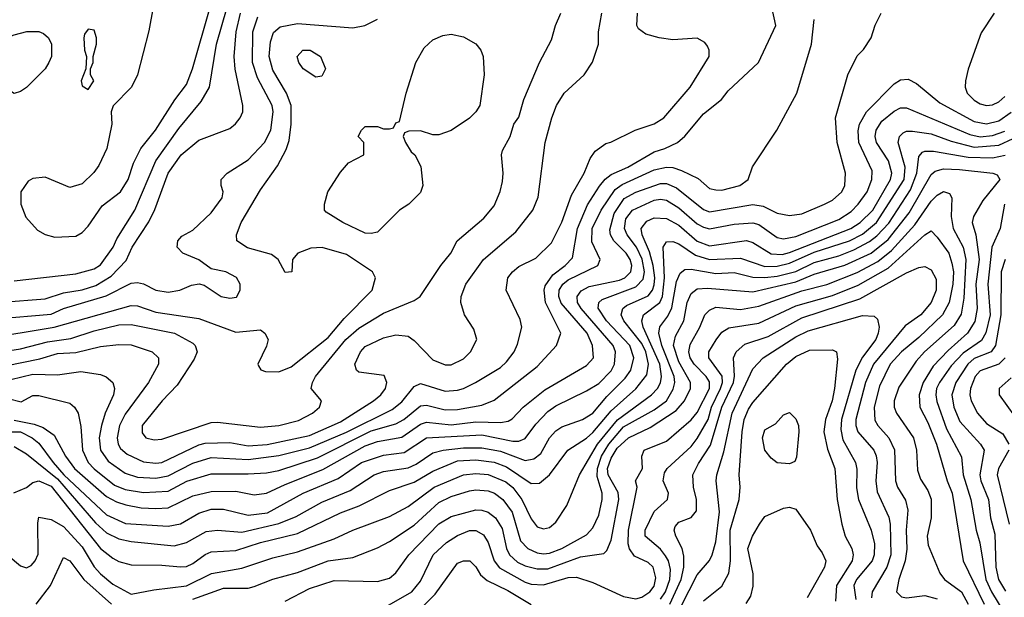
# Model space of a CAD drawing. Header units: inches. Extents: x 1793389 to 1900389, y 320802 to 470796.
# Tile 262 of 656: x 1824027 to 1827228, y 410172 to 412049. Entities that reach past the tile are written whole.
import ezdxf

# ---------------------------------------------------------------- set-up
doc = ezdxf.new("R2010")
doc.units = ezdxf.units.IN
doc.header["$MEASUREMENT"] = 0
doc.layers.add('B8421', color=7, linetype='Continuous')

msp = doc.modelspace()

# ---------------------------------------------------------------- linework, layer by layer
at = {"layer": 'B8421', "color": 2}
for points, elevation in [([(1823890, 410854), (1824070, 410896.9), (1824150, 410894.4), (1824225.8, 410905.8), (1824290, 410895.5), (1824308.3, 410888.3), (1824330.4, 410870.4), (1824335.5, 410850), (1824332.4, 410830), (1824304.9, 410770), (1824293.1, 410730), (1824286, 410690), (1824290.3, 410650), (1824314.8, 410614.8), (1824370, 410575.3), (1824410, 410562.7), (1824470, 410558.6), (1824510, 410566.5), (1824590, 410607.7), (1824650, 410626.5), (1824770, 410619.7), (1824870, 410632.3), (1824970, 410657.2), (1825090, 410708.5), (1825238.3, 410781.7), (1825270, 410806.7), (1825310, 410857.1), (1825330, 410866.4), (1825410, 410842), (1825450, 410845.3), (1825470, 410850.4), (1825509.2, 410870), (1825590, 410919.1), (1825610, 410937.3), (1825634.5, 410970), (1825645.4, 410994.6), (1825659.3, 411050), (1825654.2, 411074.2), (1825609.2, 411170), (1825614, 411210), (1825629.2, 411230), (1825650, 411246.8), (1825705.4, 411274.6), (1825755.9, 411324.1), (1825790, 411391), (1825821.1, 411478.9), (1825862.7, 411550), (1825881.6, 411598.4), (1825898, 411622), (1825932.7, 411647.3), (1825949.1, 411650.9), (1826028, 411690), (1826090, 411710.7), (1826121.2, 411730), (1826207, 411830), (1826269, 411930), (1826268.7, 411950), (1826263.1, 411963.1), (1826254.6, 411974.6), (1826230, 411988.7), (1826150, 411983.7), (1826106, 411990), (1826062.5, 412002.5), (1826039.3, 412019.3), (1826033.2, 412030), (1826036, 412070)], 350), ([(1823910, 410960.8), (1824030, 410979.1), (1824117.4, 411002.6), (1824193.5, 411013.5), (1824270, 411038.3), (1824350, 411057.4), (1824390, 411058.7), (1824530.2, 411030.2), (1824590, 410997.3), (1824597.3, 410990), (1824604, 410970), (1824594.6, 410945.4), (1824539.2, 410860.8), (1824490.6, 410810), (1824425.5, 410730), (1824426, 410706), (1824438, 410690), (1824464.1, 410684.1), (1824490, 410686), (1824650, 410739.5), (1824670, 410741.3), (1824810, 410724.9), (1824869.5, 410730.5), (1824933.9, 410746.1), (1824979, 410770), (1825002, 410790), (1825008, 410810), (1824975.3, 410850), (1824979, 410870), (1824989.3, 410890), (1825088, 411010), (1825130, 411047), (1825210, 411095.8), (1825310, 411136.3), (1825329.2, 411150), (1825396, 411250), (1825429, 411290), (1825449.4, 411330.6), (1825535.9, 411404.1), (1825570, 411444.7), (1825589.3, 411490.7), (1825596.5, 411523.5), (1825599, 411550), (1825593.2, 411610), (1825596.5, 411623.5), (1825621.2, 411670), (1825634, 411710), (1825650, 411732), (1825666, 411790), (1825717.2, 411910), (1825756.6, 411983.4), (1825769.4, 412030), (1825786.6, 412070)], 358), ([(1823926.7, 410913.3), (1824092.8, 410947.2), (1824150, 410964.6), (1824210, 410967.4), (1824290, 410987), (1824350, 410994), (1824390, 410992.2), (1824458, 410970), (1824478.8, 410950), (1824479.1, 410930), (1824446.4, 410870), (1824370, 410766.6), (1824351.8, 410730), (1824344.2, 410690), (1824347, 410670), (1824355.2, 410655.2), (1824376.7, 410636.7), (1824430, 410612), (1824470, 410607.4), (1824490, 410610.3), (1824610, 410667.6), (1824630, 410672.9), (1824710, 410674.6), (1824770, 410664.4), (1824831.7, 410668.3), (1824970, 410697.3), (1825070, 410741.7), (1825177.2, 410810), (1825201.2, 410830), (1825216, 410850), (1825221.2, 410870), (1825212.5, 410892.5), (1825130, 410904), (1825122, 410910), (1825117.2, 410930), (1825135.1, 410970), (1825150, 410987.3), (1825210, 411015.5), (1825250, 411024.9), (1825290, 411020.7), (1825310, 411006.8), (1825370, 410944), (1825410, 410927.3), (1825430, 410927.7), (1825470, 410947.3), (1825493.2, 410970), (1825513.2, 411010), (1825503.2, 411043.2), (1825473.2, 411090), (1825461.2, 411130), (1825462.7, 411150), (1825478, 411190), (1825535.1, 411270), (1825640.5, 411359.5), (1825695.1, 411430), (1825712.5, 411472.5), (1825736, 411650), (1825757.2, 411730), (1825772.7, 411770), (1825797.2, 411810), (1825862, 411870), (1825889.1, 411910.9), (1825909, 411970), (1825909.3, 412010), (1825919.3, 412070)], 354), ([(1823970, 411131.6), (1824110, 411141.7), (1824170, 411161.5), (1824230, 411171.4), (1824274.6, 411185.4), (1824324.4, 411215.6), (1824373.2, 411266.8), (1824393, 411310), (1824447.3, 411392.7), (1824467.2, 411432.8), (1824509.7, 411550), (1824552, 411610), (1824610, 411658), (1824710, 411696), (1824729.3, 411710.7), (1824744, 411730), (1824753.2, 411750), (1824753.2, 411770), (1824728.1, 411888.1), (1824724.7, 411930), (1824731.1, 412010), (1824745.1, 412070)], 370), ([(1823990, 410817.6), (1824032.5, 410807.5), (1824070, 410827.3), (1824090, 410828.2), (1824190, 410802.8), (1824206, 410790), (1824217.3, 410770), (1824226.6, 410726.6), (1824231.7, 410650), (1824250.4, 410610), (1824269.4, 410589.4), (1824336.1, 410536.1), (1824370, 410522.4), (1824430, 410512.6), (1824510, 410517.3), (1824570.7, 410549.3), (1824650, 410573.1), (1824770, 410572.7), (1824830, 410576.5), (1824870, 410584), (1824995, 410625), (1825170, 410712.9), (1825250, 410735.6), (1825275.6, 410750), (1825330, 410793.7), (1825350, 410796.5), (1825410, 410780.9), (1825450, 410781.7), (1825530, 410795.8), (1825570, 410812.7), (1825710, 410922), (1825772.7, 410990), (1825786, 411030), (1825736.9, 411130), (1825732.4, 411170), (1825735.8, 411184.2), (1825760.2, 411219.8), (1825800.7, 411250), (1825824.6, 411275.4), (1825840.4, 411370), (1825872.7, 411447.3), (1825912.4, 411507.6), (1825930, 411530.4), (1825950, 411545.7), (1826003.7, 411570), (1826090, 411619.5), (1826124, 411630), (1826165.2, 411650), (1826190, 411670.8), (1826250, 411742.8), (1826309, 411790), (1826330, 411818), (1826428.7, 411910), (1826485.2, 412030), (1826472.3, 412090)], 346), ([(1823990, 410709.3), (1824030, 410709.1), (1824068.4, 410690), (1824090, 410673.1), (1824135.8, 410610), (1824171.3, 410570), (1824310, 410439.6), (1824371.5, 410411.5), (1824510, 410402.6), (1824549.7, 410410.3), (1824610, 410445.3), (1824650, 410458), (1824690, 410458.7), (1824770, 410438.9), (1824833.2, 410446.8), (1824949.4, 410510), (1825062.2, 410557.8), (1825138, 410610), (1825210, 410634), (1825277.4, 410642.6), (1825350, 410690.3), (1825530, 410699.7), (1825630, 410678.9), (1825650, 410679.5), (1825670, 410688.2), (1825705.6, 410734.4), (1825744.7, 410775.3), (1825770, 410794), (1825870, 410842.4), (1825910, 410867), (1825950, 410908.2), (1825960.5, 410930), (1825964, 410970), (1825956.9, 410990), (1825852.3, 411110), (1825841.1, 411130), (1825839.6, 411150), (1825852.3, 411167.7), (1825878.4, 411181.6), (1825976.9, 411203.1), (1825994, 411210), (1826014, 411230), (1826017.3, 411250), (1826012.1, 411270), (1825998.9, 411290), (1825958.7, 411330), (1825948, 411350), (1825945.9, 411365.9), (1825960.2, 411419.8), (1825992.3, 411467.7), (1826030, 411489.1), (1826110, 411516.5), (1826130, 411516.9), (1826162.6, 411502.6), (1826250, 411431.8), (1826270, 411424.9), (1826410, 411448.9), (1826443.6, 411443.6), (1826490, 411420.4), (1826530, 411412.7), (1826570, 411418.4), (1826644, 411450), (1826670, 411463), (1826699.5, 411490), (1826709.4, 411510), (1826712, 411550), (1826684.5, 411650), (1826679.3, 411730), (1826719, 411870), (1826750, 411932), (1826770, 411952), (1826795.3, 411990), (1826808.4, 412031.6), (1826828, 412070)], 338), ([(1824010, 411200.4), (1824210, 411223.1), (1824270, 411239.5), (1824290, 411252.7), (1824331.5, 411310), (1824343.3, 411336.7), (1824401.3, 411430), (1824470, 411590.5), (1824544.9, 411695.1), (1824617.1, 411782.9), (1824644.5, 411830), (1824667.3, 411970), (1824701.7, 412090)], 374), ([(1824461.3, 412090), (1824446.9, 412013.1), (1824410.7, 411870), (1824390.6, 411829.4), (1824331.1, 411768.9), (1824324.7, 411750), (1824326.8, 411710), (1824311, 411630), (1824284.5, 411575.5), (1824267.9, 411552.1), (1824230, 411515.3), (1824190, 411504), (1824110, 411537.2), (1824070, 411533.2), (1824055.3, 411524.7), (1824031.3, 411490), (1824031.3, 411450), (1824047.1, 411407.1), (1824085.4, 411365.4), (1824110, 411351.3), (1824142, 411342), (1824210, 411346), (1824230, 411358), (1824250, 411378), (1824295.5, 411444.5), (1824355.1, 411490), (1824379.5, 411530), (1824397.2, 411582.8), (1824420.9, 411630), (1824469.3, 411690), (1824531.2, 411788.8), (1824570, 411838.8), (1824589.6, 411890), (1824646.6, 412090)], 378), ([(1827194.8, 412070), (1827153.2, 412006.8), (1827110, 411888), (1827102, 411850), (1827100.7, 411830), (1827107.3, 411810), (1827130, 411788), (1827150, 411775.5), (1827170, 411770.5), (1827190, 411772.7), (1827210, 411782.4), (1827230, 411799.3)], 338), ([(1823910, 411011.7), (1824139, 411050), (1824390, 411120.3), (1824410, 411118.7), (1824470, 411098.9), (1824610, 411078.4), (1824730, 411033.4), (1824810, 411041), (1824824.7, 411030), (1824834.8, 411010), (1824830, 410988), (1824802, 410930), (1824803.6, 410923.6), (1824811.3, 410911.3), (1824826, 410906), (1824870, 410904.9), (1824910, 410920.5), (1825030, 411016.4), (1825082.5, 411077.5), (1825173.2, 411170), (1825184, 411210), (1825174, 411230), (1825090, 411286.3), (1825010.7, 411309.3), (1824973.7, 411306.3), (1824932, 411290), (1824914, 411270), (1824912, 411230), (1824890, 411228), (1824868, 411270), (1824846, 411286), (1824767.7, 411307.7), (1824733.2, 411330), (1824732.7, 411350), (1824747.3, 411390), (1824810, 411496), (1824865.6, 411574.4), (1824893.1, 411626.9), (1824903, 411657), (1824909.7, 411710), (1824909.7, 411770), (1824895.1, 411810), (1824850, 411885.2), (1824838.3, 411930), (1824842.5, 411977.5), (1824852.5, 412007.5), (1824874.3, 412025.7), (1824930, 412036.5), (1825110, 412022.8), (1825149.3, 412030.7), (1825190, 412051.3)], 362), ([(1823950, 411076.9), (1824130, 411091.6), (1824170, 411110.3), (1824308.1, 411151.9), (1824390, 411192.4), (1824410, 411195.5), (1824430, 411190.6), (1824470, 411170.6), (1824510, 411163.8), (1824548, 411170), (1824586, 411186), (1824611, 411191), (1824626.8, 411186.8), (1824682, 411150), (1824710, 411144), (1824732.3, 411147.7), (1824744, 411170), (1824744, 411190), (1824731.7, 411211.7), (1824698, 411230), (1824650, 411239), (1824610, 411269), (1824558, 411290), (1824539, 411310), (1824542, 411330), (1824554.6, 411345.4), (1824590, 411364.7), (1824650, 411421), (1824685.2, 411470), (1824688.7, 411490), (1824682, 411510), (1824682, 411530), (1824702, 411550), (1824770, 411593.4), (1824822.9, 411650), (1824843.6, 411690), (1824851.2, 411750), (1824847.8, 411770), (1824800.5, 411860.5), (1824784.4, 411910), (1824785.7, 412010), (1824801.3, 412058.7)], 366), ([(1824010, 410747.2), (1824074.4, 410734.4), (1824104, 410724), (1824139.3, 410699.3), (1824175.8, 410630), (1824205.3, 410590), (1824310, 410498.9), (1824342, 410482), (1824372.7, 410472.7), (1824422.5, 410462.5), (1824470, 410460.3), (1824510, 410462.6), (1824590, 410501.1), (1824650, 410516), (1824730, 410516.5), (1824790, 410504.9), (1824830, 410510.4), (1824890, 410538.9), (1825013.2, 410586.8), (1825150, 410664.4), (1825190, 410678), (1825270, 410692.7), (1825330, 410734.3), (1825350, 410741.5), (1825430, 410732.4), (1825510, 410741.8), (1825590, 410740.3), (1825615.4, 410744.6), (1825628, 410752), (1825663.7, 410790), (1825733.9, 410846.1), (1825870, 410924.9), (1825892.3, 410950), (1825889.6, 410990), (1825872.4, 411030), (1825787.6, 411127.6), (1825779.8, 411150), (1825781.5, 411170), (1825792.8, 411190), (1825810, 411204), (1825906.6, 411250), (1825914.5, 411270), (1825887.3, 411327.3), (1825888.5, 411370), (1825917.3, 411430), (1825962.6, 411497.4), (1825986.1, 411513.9), (1826090, 411561.5), (1826130, 411570.3), (1826150, 411568.8), (1826178.5, 411558.5), (1826232.5, 411532.5), (1826270, 411500.7), (1826290, 411496.3), (1826310, 411495.5), (1826368, 411510), (1826395.3, 411530), (1826409.3, 411570.7), (1826489, 411690), (1826553.2, 411810), (1826600.9, 411970), (1826609.4, 412050)], 342), ([(1824010, 410662.4), (1824050, 410637.6), (1824150, 410556.6), (1824273.9, 410413.9), (1824310, 410381.1), (1824350, 410361.7), (1824390, 410353.1), (1824530, 410339.5), (1824570, 410350.4), (1824634.1, 410385.8), (1824670, 410390.4), (1824750, 410383.6), (1824870, 410411.5), (1824925.7, 410434.3), (1825010, 410481.1), (1825101.4, 410518.6), (1825179.3, 410570), (1825210, 410580.3), (1825290, 410592.9), (1825315.8, 410604.2), (1825370, 410641.1), (1825404, 410650), (1825470, 410657.8), (1825530, 410657.6), (1825590, 410647.1), (1825670, 410616.5), (1825698.5, 410621.5), (1825721, 410639), (1825750, 410690.6), (1825770, 410712.7), (1825790, 410726.4), (1825857.2, 410750), (1825890, 410770.4), (1825935.9, 410824.1), (1825996, 410884), (1826014, 410910), (1826024, 410950), (1826011, 410990), (1825935.1, 411070), (1825908, 411112), (1825909.6, 411130), (1825920.6, 411139.4), (1826030, 411180.8), (1826054.3, 411205.7), (1826058.2, 411230), (1826051, 411271), (1826032.5, 411310), (1826002.3, 411350), (1825993.3, 411370), (1825998, 411402), (1826019.6, 411430), (1826090, 411462.3), (1826110, 411466), (1826130, 411463.1), (1826170, 411437.4), (1826230, 411386), (1826250, 411374.6), (1826270, 411368.9), (1826350, 411384.9), (1826410, 411388.8), (1826430, 411383.1), (1826490, 411341.3), (1826510, 411337), (1826550, 411344.9), (1826690, 411400.3), (1826730, 411425.3), (1826753.3, 411450), (1826782.4, 411490), (1826796.9, 411530), (1826798, 411558), (1826755.4, 411650), (1826752.5, 411687.5), (1826756.9, 411710), (1826779.6, 411750), (1826870, 411840.5), (1826890, 411853.4), (1826915.9, 411855.9), (1826942, 411842), (1827018.7, 411778.7), (1827130, 411718.3), (1827170, 411710.3), (1827210, 411720.8), (1827250, 411748.9)], 334), ([(1824008.2, 410511.8), (1824050, 410528.7), (1824070, 410544.4), (1824089.7, 410550.3), (1824130, 410532.9), (1824290, 410330.4), (1824330, 410299.3), (1824350, 410288.2), (1824390, 410277.1), (1824490, 410276.4), (1824550, 410270.4), (1824570, 410272.4), (1824590, 410281.3), (1824630, 410310.4), (1824650, 410319.5), (1824730, 410324.2), (1824810, 410350.2), (1824930, 410379.5), (1825070, 410446.7), (1825130.9, 410469.1), (1825230, 410519.3), (1825310, 410545.7), (1825370, 410582.3), (1825450, 410615.5), (1825510, 410618.6), (1825570, 410611.3), (1825610, 410596.1), (1825690, 410541.3), (1825716.9, 410543.1), (1825749.7, 410570.3), (1825809.4, 410650), (1825870, 410688.5), (1825890, 410707.2), (1825950, 410778.3), (1826030.6, 410849.4), (1826065.6, 410894.4), (1826071.7, 410930), (1826063.2, 410970), (1826050, 410996.8), (1825991.2, 411070), (1825983, 411090), (1825987.6, 411110), (1825999.8, 411120.2), (1826070, 411151.8), (1826083.9, 411170), (1826090, 411187.3), (1826092.2, 411210), (1826086.1, 411250), (1826074.4, 411294.4), (1826051.1, 411350), (1826048, 411370), (1826065.6, 411394.4), (1826090, 411405.3), (1826130, 411403.1), (1826170, 411381.7), (1826230, 411329), (1826270, 411314), (1826390, 411331.8), (1826410, 411324.9), (1826470, 411287.9), (1826506, 411286), (1826530, 411292.2), (1826729.6, 411370), (1826758.9, 411390), (1826800.4, 411430), (1826858.5, 411530), (1826862.3, 411550), (1826851.1, 411590), (1826813, 411650), (1826808.3, 411670), (1826811.5, 411690), (1826830, 411719.3), (1826870, 411752.4), (1826890, 411762.4), (1826910, 411763.1), (1827115.6, 411675.6), (1827150, 411668.4), (1827190, 411673), (1827230, 411687.2)], 330), ([(1823990, 410308.2), (1824030, 410274), (1824050, 410267.7), (1824064.8, 410275.2), (1824078, 410290), (1824087.5, 410312.5), (1824086, 410414), (1824090, 410432), (1824130, 410424.9), (1824170, 410401.6), (1824230, 410335.8), (1824270, 410270.4), (1824290, 410248.5), (1824330, 410214.4), (1824390, 410182), (1824463.8, 410196.2), (1824570, 410209), (1824650.9, 410249.1), (1824750, 410267), (1824850, 410300.3), (1824930, 410319.5), (1825050, 410362), (1825110, 410390.4), (1825230, 410434.4), (1825290, 410466.7), (1825374.5, 410530), (1825470, 410570.3), (1825510, 410574.7), (1825550, 410571.4), (1825607.5, 410547.5), (1825630, 410528.7), (1825659.5, 410490), (1825690, 410426.8), (1825710, 410400.7), (1825730, 410394), (1825750, 410398.8), (1825770, 410416), (1825806, 410470), (1825847, 410570), (1825905.6, 410670), (1825971, 410749), (1826081.6, 410830), (1826100.5, 410850), (1826110.7, 410869.3), (1826114, 410890), (1826108.1, 410930), (1826054.5, 411050), (1826049.7, 411070), (1826055.1, 411090), (1826108, 411130), (1826117.1, 411150), (1826123.4, 411210), (1826119.5, 411310), (1826130, 411326.8), (1826150, 411328), (1826170, 411320.3), (1826224.3, 411284.3), (1826270, 411270.2), (1826370, 411274.3), (1826450, 411247.3), (1826490, 411247.8), (1826530, 411257.4), (1826610, 411293.4), (1826724.2, 411330), (1826767.4, 411352.6), (1826812.9, 411390), (1826902.2, 411530), (1826905.6, 411570), (1826883, 411650), (1826887.3, 411670), (1826898.7, 411681.3), (1826910, 411686.4), (1826930, 411687), (1826990, 411678.3), (1827054.7, 411654.7), (1827130, 411635), (1827210, 411641.5), (1827256.6, 411663.4)], 326), ([(1824590, 410165.2), (1824690, 410201.1), (1824770, 410202), (1824790, 410206.7), (1824850, 410230.3), (1824930, 410252), (1825030, 410290.3), (1825110, 410301.6), (1825190, 410332.4), (1825230, 410352.7), (1825310, 410406.7), (1825390, 410480.3), (1825430, 410498.9), (1825490, 410518), (1825510, 410521.1), (1825550, 410517.4), (1825570.6, 410510), (1825598.4, 410490), (1825628.1, 410448.1), (1825655.5, 410355.5), (1825679.1, 410330), (1825710, 410316), (1825730, 410313.1), (1825750, 410315.6), (1825789.3, 410330), (1825870, 410374.9), (1825890, 410397.3), (1825910, 410438.8), (1825921.3, 410490), (1825920.5, 410510), (1825904.6, 410564.6), (1825905.3, 410590), (1825918.6, 410630), (1825942, 410670), (1825990, 410725.8), (1826090, 410780.8), (1826129.7, 410810), (1826151.6, 410848.4), (1826156.8, 410870), (1826154.8, 410890), (1826115, 410990), (1826104.8, 411030), (1826108.6, 411051.4), (1826134.6, 411085.4), (1826147.1, 411112.9), (1826162.2, 411197.8), (1826174.1, 411225.8), (1826190, 411237.1), (1826210, 411238.7), (1826290, 411224.4), (1826350, 411227.6), (1826410, 411212.4), (1826450, 411211), (1826490, 411215.8), (1826550, 411231), (1826610, 411260.2), (1826690, 411282), (1826738.8, 411301.2), (1826790, 411328.1), (1826813.4, 411346.6), (1826852.1, 411387.9), (1826923.5, 411496.5), (1826943.5, 411550), (1826950, 411604.7), (1826961.7, 411618.3), (1826970, 411622.4), (1826998, 411622), (1827110, 411602.2), (1827190, 411600.2), (1827230.7, 411609.3)], 322), ([(1824890, 410159.3), (1824970, 410200.3), (1825050, 410226.7), (1825190, 410223), (1825230, 410234), (1825250, 410250.8), (1825292, 410310), (1825390, 410410.4), (1825430, 410434), (1825510, 410455.8), (1825530, 410455.3), (1825550, 410448.5), (1825574, 410430), (1825595.4, 410395.4), (1825610.2, 410330.2), (1825619.5, 410310), (1825646, 410286), (1825670, 410274.3), (1825710, 410264), (1825744.4, 410264.4), (1825850, 410303.1), (1825926.3, 410313.7), (1825935.6, 410324.4), (1825950, 410358), (1825974.5, 410490), (1825972.4, 410512.4), (1825940.3, 410570), (1825938.5, 410590), (1825950, 410624.4), (1825970, 410656), (1826006, 410690), (1826076.6, 410723.4), (1826161.1, 410778.9), (1826188.2, 410810), (1826208.2, 410850), (1826208.3, 410870), (1826170, 410936.9), (1826153.1, 410990), (1826159.3, 411020.7), (1826185.7, 411070), (1826197.4, 411130), (1826210, 411159.1), (1826230, 411174), (1826263.1, 411176.9), (1826410, 411165.2), (1826550, 411197.7), (1826610, 411221.8), (1826710, 411251.2), (1826794.7, 411290), (1826850, 411335.2), (1826918.9, 411421.1), (1826990, 411545.5), (1827002.9, 411557.1), (1827030, 411564.2), (1827082, 411562), (1827190.3, 411550.3), (1827204.5, 411544.5), (1827213, 411530), (1827158, 411462), (1827127.7, 411410), (1827123, 411390), (1827135.3, 411350), (1827146.4, 411270), (1827135.9, 411190), (1827139.6, 411110), (1827132, 411068), (1827108.7, 411030), (1827045.5, 410974.5), (1826997.1, 410922.9), (1826964.6, 410870), (1826951.7, 410830), (1826953.7, 410790), (1826979.9, 410739.9), (1827007.2, 410670), (1827042, 410550), (1827058.7, 410510), (1827094, 410290), (1827162.7, 410150)], 318), ([(1825190, 410125.5), (1825302, 410190), (1825330, 410224), (1825371.8, 410310), (1825415.1, 410350), (1825450, 410372.2), (1825490, 410388.5), (1825510, 410388.4), (1825535.2, 410375.2), (1825550.2, 410350.2), (1825570.2, 410290.2), (1825587.5, 410267.5), (1825670, 410220.9), (1825690, 410214.3), (1825730, 410212.7), (1825810, 410236.5), (1825837.2, 410237.2), (1825890, 410219.5), (1825990, 410174), (1826030, 410167.2), (1826050, 410172.2), (1826075.6, 410190), (1826090, 410208), (1826095.2, 410235.2), (1826086.6, 410270), (1826070, 410284.5), (1826025.9, 410305.9), (1826010, 410329.2), (1826005.5, 410345.5), (1826006.4, 410390), (1826034.5, 410530), (1826029.3, 410550.7), (1826051.8, 410590), (1826049.4, 410630), (1826057.2, 410650), (1826130, 410679.3), (1826210, 410748.4), (1826230, 410773), (1826269.7, 410850), (1826270, 410872), (1826258.9, 410890), (1826219.8, 410930), (1826207.3, 410950), (1826202.6, 410970), (1826206.5, 410993.5), (1826238, 411050), (1826254.5, 411090), (1826270, 411105.5), (1826290, 411115.3), (1826370, 411107.4), (1826430, 411118.3), (1826570, 411168.3), (1826651.4, 411188.6), (1826750, 411228), (1826816.5, 411263.5), (1826861.1, 411298.9), (1826937.2, 411382.8), (1826990, 411459.3), (1827010, 411479.3), (1827030, 411490.4), (1827050, 411484.7), (1827057.3, 411470), (1827055.6, 411410), (1827061.5, 411370), (1827094, 411310), (1827103.2, 411270), (1827095.9, 411144.1), (1827088.2, 411091.8), (1827064.7, 411055.3), (1826968.5, 410970), (1826941, 410939), (1826885.4, 410854.6), (1826870.4, 410810), (1826870.4, 410790), (1826877.1, 410770), (1826932.4, 410690), (1826942.4, 410650), (1826945.3, 410585.3), (1826955.8, 410555.8), (1826979.2, 410519.2), (1826990.3, 410490.3), (1826990.4, 410430), (1826977.1, 410370), (1826980.9, 410340.9), (1827018, 410250), (1827034, 410230), (1827088.5, 410190), (1827110.3, 410150)], 314), ([(1827228.5, 411450), (1827214, 411370), (1827187.6, 411310), (1827174.4, 411190), (1827181.6, 411090), (1827168.4, 411031.6), (1827153.4, 411006.6), (1827094.6, 410965.4), (1827055.6, 410924.4), (1827017.4, 410870), (1827007.7, 410850), (1827005.2, 410830), (1827008.2, 410808.2), (1827039.5, 410719.5), (1827088.9, 410628.9), (1827094.3, 410570), (1827118.9, 410490), (1827136.5, 410390), (1827148.9, 410348.9), (1827168.2, 410230), (1827186, 410190), (1827232.4, 410112.4)], 322), ([(1826110, 410165.2), (1826127, 410190), (1826140.3, 410230), (1826142.4, 410262.4), (1826136.4, 410290), (1826127.1, 410307.1), (1826110, 410327.8), (1826060.7, 410370), (1826060.5, 410390), (1826090, 410450.6), (1826132.7, 410490), (1826136, 410510), (1826118.7, 410550), (1826123.9, 410576.1), (1826132, 410590), (1826210, 410662.4), (1826230, 410688.2), (1826265.8, 410750), (1826276.5, 410790), (1826305.7, 410850), (1826311.6, 410870), (1826310.6, 410890.6), (1826268, 410950), (1826267.8, 410970), (1826291.1, 411008.9), (1826310, 411033.4), (1826332.8, 411047.2), (1826430, 411062.3), (1826550, 411119.6), (1826670, 411153.2), (1826753.4, 411186.6), (1826850, 411241.5), (1826970, 411350.4), (1826990, 411362.8), (1827010, 411342.8), (1827047.2, 411290), (1827057.5, 411257.5), (1827062.4, 411230), (1827060.7, 411190), (1827048.9, 411130), (1827026.7, 411090), (1826950, 411016.3), (1826894, 410970), (1826857, 410930), (1826822.4, 410857.6), (1826804.6, 410790), (1826807.6, 410747.6), (1826817.1, 410730), (1826852.4, 410690), (1826871.5, 410651.5), (1826874, 410550), (1826880.4, 410530), (1826907.2, 410487.2), (1826914.6, 410454.6), (1826909, 410390), (1826911.6, 410328.4), (1826905.7, 410290), (1826885.3, 410230), (1826877.3, 410190), (1826893.4, 410173.4), (1826910, 410170.6), (1826970, 410177.6), (1827010, 410167)], 310), ([(1827230.2, 411269.8), (1827217.6, 411230), (1827216.8, 411090), (1827199.6, 410990), (1827185.5, 410970), (1827130, 410947.6), (1827109.1, 410930), (1827070.3, 410870), (1827057.7, 410830), (1827064, 410790), (1827083.4, 410743.4), (1827150.5, 410670), (1827162.4, 410650), (1827148.8, 410570), (1827151.8, 410550), (1827176.1, 410490), (1827183.6, 410430), (1827196.9, 410376.9), (1827200.2, 410270), (1827209.2, 410230), (1827231.6, 410191.6)], 326), ([(1826140.3, 410150), (1826177.4, 410230), (1826186.4, 410270), (1826185.9, 410305.9), (1826180.5, 410330), (1826160.7, 410370), (1826155.1, 410390), (1826158, 410402), (1826170, 410416.3), (1826210, 410430.8), (1826227.2, 410452.8), (1826227.8, 410490), (1826218, 410530), (1826215.6, 410570), (1826233.4, 410606.6), (1826273.4, 410666.6), (1826309.8, 410790), (1826347.2, 410870), (1826350.8, 410890.8), (1826347.6, 410950), (1826356.2, 410970), (1826384.9, 410995.1), (1826460, 411020), (1826570, 411080.2), (1826757.8, 411142.2), (1826910, 411226), (1826950, 411244), (1826970, 411246.8), (1826990, 411236), (1827006.2, 411206.2), (1827006.4, 411170), (1826990.3, 411130), (1826957.1, 411090), (1826905.9, 411054.1), (1826803.2, 410930), (1826776.9, 410870), (1826745.2, 410750), (1826744.9, 410730), (1826752, 410710), (1826803.8, 410650), (1826811.5, 410631.5), (1826814.9, 410610), (1826810.3, 410550), (1826814.4, 410514.4), (1826852.8, 410432.8), (1826857.4, 410410), (1826859, 410310), (1826846.3, 410270), (1826798.7, 410190), (1826796, 410170)], 306), ([(1826177.4, 410142.6), (1826230, 410244.9), (1826270, 410291), (1826278.4, 410310), (1826290, 410352), (1826301.7, 410450), (1826291.5, 410550), (1826293.3, 410570), (1826315.9, 410644.1), (1826343.1, 410770), (1826410, 410914), (1826443.7, 410950), (1826550, 411018.9), (1826590, 411037.7), (1826767.3, 411087.3), (1826805.4, 411085.4), (1826816, 411076), (1826820.7, 411050), (1826818, 411030), (1826810.4, 411010), (1826767.5, 410952.5), (1826745.2, 410910), (1826698.5, 410750), (1826696.7, 410716.7), (1826703.5, 410683.5), (1826744.4, 410610), (1826748.5, 410588.5), (1826747.4, 410527.4), (1826754, 410490), (1826795.3, 410390), (1826805.9, 410345.8), (1826804.6, 410310), (1826798, 410290), (1826747.4, 410230), (1826738.9, 410210), (1826744.8, 410164.8)], 302), ([(1826250, 410160.5), (1826310, 410208), (1826333, 410250), (1826337.7, 410290), (1826336.8, 410390), (1826366, 410490), (1826369.6, 410529.6), (1826366, 410570), (1826376, 410710), (1826382.7, 410750), (1826396.6, 410783.4), (1826410, 410805.5), (1826519.5, 410930), (1826550, 410954.4), (1826594.6, 410974.6), (1826670, 410976), (1826682, 410970), (1826686, 410946), (1826676.5, 410850), (1826668.8, 410810), (1826647, 410750), (1826641.3, 410710), (1826653, 410653), (1826677, 410590), (1826684.9, 410490), (1826699.3, 410410), (1826710.6, 410370), (1826732.7, 410330), (1826736.4, 410310), (1826733.7, 410290), (1826682.6, 410210), (1826679, 410159)], 298), ([(1827230.2, 410949.8), (1827210.2, 410929.8), (1827150, 410907.8), (1827133.7, 410890), (1827118, 410850), (1827115.8, 410830), (1827120.4, 410810), (1827140.4, 410770), (1827170, 410737.1), (1827223.6, 410703.6), (1827243.1, 410670)], 330), ([(1827250, 410885.2), (1827211.3, 410850), (1827211.3, 410830), (1827311.3, 410691.3)], 334), ([(1827243.1, 410650), (1827209.2, 410590.8), (1827204.9, 410570), (1827243.6, 410410)], 330), ([(1826388.4, 410151.6), (1826404, 410176), (1826412.1, 410207.9), (1826412.1, 410247.9), (1826394.5, 410330), (1826409.4, 410370), (1826432.3, 410410), (1826450, 410434), (1826510, 410461), (1826530, 410464.7), (1826550, 410458), (1826598, 410390), (1826619.1, 410339.1), (1826636.1, 410316.1), (1826647.7, 410290), (1826643, 410270), (1826587.3, 410170)], 294), ([(1824080.7, 410150), (1824127.3, 410210), (1824170, 410301), (1824190, 410290.8), (1824236.4, 410230), (1824325.7, 410150)], 322), ([(1825338, 410142), (1825377.8, 410182.2), (1825450, 410282.8), (1825470, 410290.7), (1825490.4, 410290.4), (1825510, 410270.8), (1825525.2, 410245.2), (1825546.7, 410226.7), (1825613.9, 410193.9), (1825690, 410148.7)], 310)]:
    msp.add_lwpolyline(points, dxfattribs=dict(at, elevation=elevation))
for points, elevation in [([(1824010, 411809), (1823898.6, 411878.6), (1823889.4, 411890), (1823892.7, 411930), (1823906, 411950), (1823929.2, 411970), (1824010, 412000.5), (1824050.5, 412010.5), (1824090, 412010.6), (1824104.5, 412004.5), (1824121, 411990), (1824130.6, 411970), (1824130.5, 411930), (1824122, 411910), (1824110.4, 411889.6), (1824050, 411828.7), (1824030, 411815.3)], 374), ([(1824250, 412018), (1824238, 412002), (1824236, 411990), (1824238, 411950), (1824244.7, 411930), (1824242, 411890), (1824226.8, 411850), (1824230, 411834), (1824250, 411822), (1824268, 411850), (1824258, 411870), (1824258, 411890), (1824266, 411910), (1824266, 411930), (1824277.2, 411970), (1824277.2, 411990), (1824270, 412015.3)], 378), ([(1825370, 411675.3), (1825330, 411688), (1825292.7, 411687.3), (1825278, 411682), (1825274, 411670), (1825282, 411650), (1825299.6, 411619.6), (1825312, 411610), (1825331.6, 411571.6), (1825338, 411510), (1825330, 411488), (1825292, 411450), (1825262, 411430), (1825190, 411359), (1825170, 411354), (1825150, 411355.3), (1825078, 411390), (1825023.1, 411423.1), (1825018, 411430), (1825018, 411450), (1825028.7, 411490), (1825070, 411554), (1825096.4, 411583.6), (1825146, 411610), (1825146, 411650), (1825128, 411670), (1825138, 411690), (1825150, 411702), (1825190, 411702), (1825210, 411694), (1825230, 411694), (1825242, 411698), (1825250, 411714), (1825262, 411718), (1825284, 411810), (1825315.1, 411910), (1825342, 411958), (1825370, 411984), (1825402.5, 411997.5), (1825430, 412002), (1825470, 411994), (1825510.4, 411970.4), (1825526.8, 411950), (1825534, 411930), (1825537.3, 411870), (1825522.8, 411770), (1825510.5, 411749.5), (1825490, 411729), (1825430, 411688.7), (1825390, 411675.3)], 358), ([(1824990, 411862), (1824949, 411890), (1824935.3, 411910), (1824929.2, 411930), (1824948, 411950), (1824972, 411950), (1825004.7, 411930), (1825021, 411890), (1825010, 411866)], 358), ([(1826530, 410605.2), (1826490, 410609), (1826470, 410624), (1826449.6, 410649.6), (1826442, 410690), (1826450, 410716), (1826484.1, 410735.9), (1826510, 410764.7), (1826530, 410772), (1826550, 410752), (1826559.1, 410730), (1826560.5, 410710), (1826552.8, 410627.2), (1826546.8, 410613.2)], 294)]:
    msp.add_lwpolyline(points, close=True, dxfattribs=dict(at, elevation=elevation))

doc.saveas('drawing.dxf')
